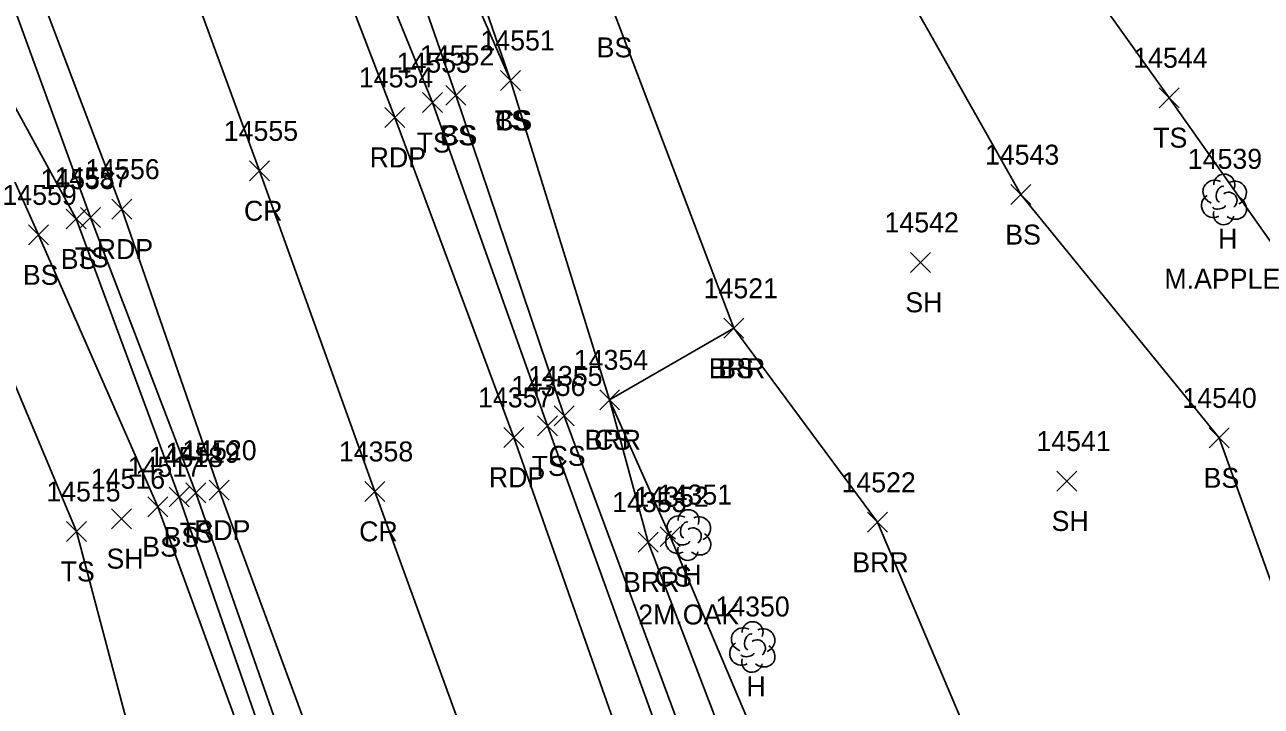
# Model space of a CAD drawing. Extents: x 1439173 to 1457902, y 641926 to 659889.
# Drawn here: x 1446453.5 to 1446577.3, y 652928.9 to 652997.2 of the extents above; entities that cross this region are included whole.
import ezdxf

# ---------------------------------------------------------------- set-up
doc = ezdxf.new("R2010")
doc.units = 0
for name, color, linetype in [('L_A', 7, 'Continuous'), ('L_C', 7, 'Continuous'), ('L_I', 7, 'Continuous'), ('L_TIC', 7, 'Continuous'), ('LABL', 7, 'Continuous'), ('LELB', 7, 'Continuous'), ('LTD', 7, 'Continuous'), ('P_A', 7, 'Continuous'), ('P_I', 7, 'Continuous'), ('P_TIC', 7, 'Continuous'), ('PET', 7, 'Continuous'), ('PRC', 7, 'Continuous')]:
    doc.layers.add(name, color=color, linetype=linetype)

msp = doc.modelspace()

# ---------------------------------------------------------------- linework, layer by layer
at = {"layer": 'L_TIC'}
for points in [[(1446501.18, 652990.58), (1446503.18, 652992.58)], [(1446503.18, 652990.58), (1446501.18, 652992.58)], [(1446501.18, 652990.58), (1446503.18, 652992.58)], [(1446503.18, 652990.58), (1446501.18, 652992.58)], [(1446501.18, 652990.58), (1446503.18, 652992.58)], [(1446503.18, 652990.58), (1446501.18, 652992.58)], [(1446493.36, 652988.36), (1446495.36, 652990.36)], [(1446495.36, 652988.36), (1446493.36, 652990.36)], [(1446495.69, 652989.09), (1446497.69, 652991.09)], [(1446497.69, 652989.09), (1446495.69, 652991.09)], [(1446495.69, 652989.09), (1446497.69, 652991.09)], [(1446497.69, 652989.09), (1446495.69, 652991.09)], [(1446567.08, 652988.85), (1446569.08, 652990.85)], [(1446569.08, 652988.85), (1446567.08, 652990.85)], [(1446552.24, 652979.15), (1446554.24, 652981.15)], [(1446554.24, 652979.15), (1446552.24, 652981.15)], [(1446459.13, 652976.87), (1446461.13, 652978.87)], [(1446461.13, 652976.87), (1446459.13, 652978.87)], [(1446457.71, 652976.71), (1446459.71, 652978.71)], [(1446459.71, 652976.71), (1446457.71, 652978.71)], [(1446453.92, 652975.12), (1446455.92, 652977.12)], [(1446455.92, 652975.12), (1446453.92, 652977.12)], [(1446542.19, 652972.37), (1446544.19, 652974.37)], [(1446544.19, 652972.37), (1446542.19, 652974.37)], [(1446523.52, 652965.77), (1446525.52, 652967.77)], [(1446525.52, 652965.77), (1446523.52, 652967.77)], [(1446523.52, 652965.77), (1446525.52, 652967.77)], [(1446525.52, 652965.77), (1446523.52, 652967.77)], [(1446511.09, 652958.61), (1446513.09, 652960.61)], [(1446513.09, 652958.61), (1446511.09, 652960.61)], [(1446511.09, 652958.61), (1446513.09, 652960.61)], [(1446513.09, 652958.61), (1446511.09, 652960.61)], [(1446506.53, 652957), (1446508.53, 652959)], [(1446508.53, 652957), (1446506.53, 652959)], [(1446504.87, 652955.99), (1446506.87, 652957.99)], [(1446506.87, 652955.99), (1446504.87, 652957.99)], [(1446572.09, 652954.8), (1446574.09, 652956.8)], [(1446574.09, 652954.8), (1446572.09, 652956.8)], [(1446556.83, 652950.48), (1446558.83, 652952.48)], [(1446558.83, 652950.48), (1446556.83, 652952.48)], [(1446468, 652948.88), (1446470, 652950.88)], [(1446470, 652948.88), (1446468, 652950.88)], [(1446469.66, 652949.31), (1446471.66, 652951.31)], [(1446471.66, 652949.31), (1446469.66, 652951.31)], [(1446465.87, 652947.91), (1446467.87, 652949.91)], [(1446467.87, 652947.91), (1446465.87, 652949.91)], [(1446462.24, 652946.71), (1446464.24, 652948.71)], [(1446464.24, 652946.71), (1446462.24, 652948.71)], [(1446537.88, 652946.35), (1446539.88, 652948.35)], [(1446539.88, 652946.35), (1446537.88, 652948.35)], [(1446457.73, 652945.43), (1446459.73, 652947.43)], [(1446459.73, 652945.43), (1446457.73, 652947.43)], [(1446517.16, 652944.91), (1446519.16, 652946.91)], [(1446519.16, 652944.91), (1446517.16, 652946.91)], [(1446514.94, 652944.37), (1446516.94, 652946.37)], [(1446516.94, 652944.37), (1446514.94, 652946.37)]]:
    msp.add_lwpolyline(points, dxfattribs=at)
at = {"layer": 'LABL'}
msp.add_lwpolyline([(1446558.64, 652834.47), (1446552.78, 652867.75), (1446542.95, 652883.9), (1446526.11, 652918.76), (1446515.94, 652945.37), (1446512.09, 652959.61), (1446524.52, 652966.77), (1446538.88, 652947.35), (1446552.1, 652916.18), (1446561.87, 652889.2), (1446572.52, 652866.11), (1446589.96, 652870.84), (1446600.38, 652872.87), (1446619.06, 652880.12), (1446635.84, 652882.35)], dxfattribs=at)
at = {"layer": 'LELB'}
for points in [[(1446550.65, 652833.16), (1446533.38, 652880.69), (1446520.43, 652916.75), (1446505.87, 652956.99), (1446494.36, 652989.36), (1446479.69, 653025.47), (1446472.32, 653047.04), (1446472.26, 653052.2), (1446475.3, 653061.2), (1446478.77, 653074.27), (1446491.2, 653078.15), (1446501, 653078.26), (1446527.71, 653093.31), (1446547.99, 653105.39), (1446574.5, 653125.44), (1446578.65, 653129.81), (1446605.33, 653158.5), (1446632.71, 653193.44), (1446654.78, 653222.77), (1446675.68, 653249.36), (1446693.14, 653271.47), (1446721.12, 653306.61), (1446739.73, 653330.48)], [(1446635.84, 652882.35), (1446615.57, 652898.17), (1446600.94, 652931.43), (1446586.03, 652964.37), (1446568.08, 652989.85), (1446552.29, 653011.97), (1446527.35, 653050.04), (1446507.8, 653069.52), (1446493.64, 653068.25), (1446483.93, 653062.73), (1446478.95, 653054.69), (1446472.26, 653052.2)], [(1446600.38, 652872.87), (1446593.1, 652893.31), (1446585.55, 652921.23), (1446573.09, 652955.8), (1446553.24, 652980.15), (1446538.27, 653006.71), (1446516.38, 653043.37), (1446500.34, 653064.32), (1446488.24, 653056.45)], [(1446524.52, 652966.77), (1446512.34, 652998.89), (1446501.63, 653035.75), (1446488.24, 653056.45), (1446481.66, 653051.67)], [(1446502.18, 652991.58), (1446488.76, 653030.37), (1446481.66, 653051.67), (1446478.95, 653054.69)], [(1446496.69, 652990.09), (1446483.4, 653028.42), (1446476.57, 653048.42), (1446476.59, 653050.42), (1446477.43, 653050.86), (1446478.9, 653049.25)], [(1446502.18, 652991.58), (1446485.76, 653029.17), (1446478.9, 653049.25)], [(1446506.27, 652853.99), (1446498.19, 652872.34), (1446485.06, 652909.12), (1446470.66, 652950.31), (1446460.13, 652977.87), (1446446.55, 653015.1), (1446436.99, 653041.15), (1446434.24, 653043.89), (1446428.53, 653044.13), (1446421.64, 653041.63)], [(1446558.76, 652687.67), (1446558.04, 652687.75), (1446555.71, 652694.53), (1446541.29, 652728.55), (1446533.88, 652748.71), (1446531.69, 652765.88), (1446527.25, 652771.22), (1446526.99, 652786.87), (1446515.02, 652822.16), (1446504.6, 652853.44), (1446496.45, 652871.39), (1446483.49, 652908.23), (1446469, 652949.88), (1446458.71, 652977.71), (1446440.48, 653011.03), (1446432.84, 653040.55), (1446431.3, 653040.36), (1446429.78, 653038.57)], [(1446520.2, 652764.47), (1446521.91, 652772.45), (1446523.83, 652786), (1446512.6, 652821.29), (1446501.97, 652852.47), (1446494.39, 652870.68), (1446481.82, 652907.94), (1446466.87, 652948.91), (1446454.92, 652976.12), (1446438.86, 653012.09), (1446429.78, 653038.57)], [(1446521.91, 652772.45), (1446518.51, 652784.16), (1446505.71, 652818.23), (1446497.4, 652832.18), (1446491.83, 652847.27), (1446484.51, 652866.66), (1446470.11, 652903.44), (1446458.73, 652946.43), (1446447.34, 652973.5), (1446426.5, 653006.12), (1446419.51, 653033.02), (1446408.97, 653037.94), (1446398.28, 653037.34), (1446364.91, 653022), (1446343.21, 653013.27), (1446320.15, 653003.28), (1446308.94, 652998.17)], [(1446542.95, 652883.9), (1446549.05, 652885.62), (1446529.05, 652920.18), (1446518.16, 652945.91), (1446512.09, 652959.61), (1446502.18, 652991.58)], [(1446627.06, 652632.45), (1446623.58, 652643.88), (1446610.89, 652677.78), (1446605.94, 652694.07), (1446602.62, 652701.91), (1446596.25, 652715.55), (1446589.29, 652738.4), (1446578.83, 652771.81), (1446567.03, 652802.06), (1446555.09, 652834.51), (1446544.2, 652864.4), (1446537.67, 652882.57), (1446522.62, 652917.32), (1446507.53, 652958), (1446496.69, 652990.09)]]:
    msp.add_lwpolyline(points, dxfattribs=at)
at = {"layer": 'LTD'}
for p, q in [((1446573.55, 652979.73), (1446573.55, 652979.73)), ((1446573.55, 652979.73), (1446573.55, 652979.73)), ((1446519.93, 652946.12), (1446519.93, 652946.12)), ((1446519.93, 652946.12), (1446519.93, 652946.12)), ((1446526.35, 652934.92), (1446526.35, 652934.92)), ((1446526.35, 652934.92), (1446526.35, 652934.92))]:
    msp.add_line(p, q, dxfattribs=at)
for centre in [(1446573.6, 652981.16), (1446519.98, 652947.56), (1446526.39, 652936.35)]:
    msp.add_arc(centre, 1.05, 335.5272, 180.9563, dxfattribs=at)
for centre, major_axis, ratio, start_param, end_param in [((1446572.76, 652980.39), (1.21, -0.51), 0.895232, 1.570796, 4.712389), ((1446574.59, 652980.31), (-1.14, -0.48), 0.949671, 1.570796, 4.712389), ((1446572.47, 652979.02), (0.58, -1.04), 0.959034, 3.141593, 6.283185), ((1446573.34, 652980.18), (-0.208, -0.792), 0.645439, 3.141593, 6.283185), ((1446574.05, 652979.56), (-0.5, 0.667), 0.989748, 3.141593, 6.283185), ((1446573.09, 652978.98), (-0.625, -0.083), 0.423636, 0, 3.141593), ((1446574.55, 652978.89), (-1.09, 0.79), 0.841452, 1.570796, 4.712389), ((1446573.55, 652978.23), (0.26, 1.06), 0.942809, 1.570796, 4.712389), ((1446519.14, 652946.79), (1.21, -0.51), 0.895232, 1.570796, 4.712389), ((1446520.97, 652946.71), (-1.14, -0.48), 0.949671, 1.570796, 4.712389), ((1446519.72, 652946.58), (-0.208, -0.792), 0.645439, 3.141593, 6.283185), ((1446520.43, 652945.96), (-0.5, 0.667), 0.989748, 3.141593, 6.283185), ((1446518.85, 652945.41), (0.58, -1.04), 0.959034, 3.141593, 6.283185), ((1446519.47, 652945.37), (-0.625, -0.083), 0.423636, 0, 3.141593), ((1446520.93, 652945.29), (-1.09, 0.79), 0.841452, 1.570796, 4.712389), ((1446519.93, 652944.62), (0.26, 1.06), 0.942809, 1.570796, 4.712389), ((1446525.56, 652935.58), (1.21, -0.51), 0.895232, 1.570796, 4.712389), ((1446527.39, 652935.5), (-1.14, -0.48), 0.949671, 1.570796, 4.712389), ((1446526.14, 652935.37), (-0.208, -0.792), 0.645439, 3.141593, 6.283185), ((1446526.85, 652934.75), (-0.5, 0.667), 0.989748, 3.141593, 6.283185), ((1446525.26, 652934.21), (0.58, -1.04), 0.959034, 3.141593, 6.283185), ((1446525.89, 652934.17), (-0.625, -0.083), 0.423636, 0, 3.141593), ((1446527.35, 652934.08), (-1.09, 0.79), 0.841452, 1.570796, 4.712389), ((1446526.35, 652933.42), (0.26, 1.06), 0.942809, 1.570796, 4.712389)]:
    msp.add_ellipse(centre, major_axis=major_axis, ratio=ratio, start_param=start_param, end_param=end_param, dxfattribs=at)
at = {"layer": 'P_TIC'}
for points in [[(1446489.58, 652986.88), (1446491.58, 652988.88)], [(1446491.58, 652986.88), (1446489.58, 652988.88)], [(1446476.06, 652981.53), (1446478.06, 652983.53)], [(1446478.06, 652981.53), (1446476.06, 652983.53)], [(1446462.26, 652977.7), (1446464.26, 652979.7)], [(1446464.26, 652977.7), (1446462.26, 652979.7)], [(1446501.51, 652954.85), (1446503.51, 652956.85)], [(1446503.51, 652954.85), (1446501.51, 652956.85)], [(1446472, 652949.56), (1446474, 652951.56)], [(1446474, 652949.56), (1446472, 652951.56)], [(1446487.58, 652949.44), (1446489.58, 652951.44)], [(1446489.58, 652949.44), (1446487.58, 652951.44)]]:
    msp.add_lwpolyline(points, dxfattribs=at)
at = {"layer": 'PET'}
for points in [[(1446508.05, 652854.56), (1446501.14, 652873.96), (1446487.8, 652910.44), (1446473, 652950.56), (1446463.26, 652978.7), (1446448.95, 653016.4), (1446439.93, 653042.41), (1446427.07, 653074.86), (1446417.33, 653102.26), (1446398.89, 653153.95), (1446384.2, 653195.05), (1446366.99, 653242.22), (1446348.29, 653292.81), (1446332.79, 653336.33), (1446318.41, 653374.64), (1446303.64, 653416.39), (1446289.26, 653453.72), (1446272.41, 653498.98), (1446251.77, 653553.94), (1446236.2, 653597.42), (1446220.7, 653638.1), (1446203.72, 653685.75), (1446192.43, 653717.22), (1446176.89, 653761.46)], [(1446547.07, 652831.95), (1446530.28, 652879.59), (1446516.64, 652915.62), (1446502.51, 652955.85), (1446490.58, 652987.88), (1446475.96, 653026.05), (1446467.76, 653049.82), (1446455.96, 653081.21), (1446446.22, 653108.27), (1446437.86, 653130.92), (1446424.71, 653167.41), (1446411.03, 653204), (1446394.19, 653249.89), (1446375.36, 653301.44), (1446359.82, 653344.62), (1446345.77, 653382.82)]]:
    msp.add_lwpolyline(points, dxfattribs=at)
at = {"layer": 'PRC'}
msp.add_lwpolyline([(1446533.64, 652828.13), (1446516.98, 652874.28), (1446502.49, 652912.16), (1446488.58, 652950.44), (1446477.06, 652982.53), (1446462.62, 653021.87), (1446442.49, 653077.51), (1446441.27, 653080.41), (1446425.18, 653125.58), (1446411.53, 653163.35), (1446397.98, 653199.19), (1446380.93, 653246.11), (1446362.13, 653296.7), (1446346.56, 653339.74), (1446331.8, 653378.97), (1446316.39, 653422.05), (1446303.41, 653457.49), (1446286.15, 653503.64), (1446265.9, 653558.29), (1446249.93, 653601.61), (1446234.86, 653642.12), (1446217.1, 653690.86), (1446206.12, 653721.06), (1446190.3, 653765.99)], dxfattribs=at)

# ---------------------------------------------------------------- texts
at = {"layer": 'L_A'}
for s, p in [('BS', (1446510.78, 652993.89)), ('TS', (1446500.59, 652986.58)), ('CS', (1446500.62, 652986.58)), ('BS', (1446500.62, 652986.58)), ('TS', (1446492.77, 652984.36)), ('CS', (1446495.13, 652985.09)), ('BS', (1446495.13, 652985.09)), ('TS', (1446566.49, 652984.85)), ('BS', (1446551.68, 652975.15)), ('H', (1446572.98, 652974.73)), ('BS', (1446457.15, 652972.71)), ('TS', (1446458.54, 652972.87)), ('BS', (1446453.36, 652971.12)), ('SH', (1446541.68, 652968.37)), ('BRR', (1446522.01, 652961.77)), ('BS', (1446522.96, 652961.77)), ('BRR', (1446509.58, 652954.61)), ('CS', (1446510.53, 652954.61)), ('CS', (1446505.97, 652953)), ('TS', (1446504.28, 652951.99)), ('BS', (1446571.53, 652950.8)), ('SH', (1446556.32, 652946.48)), ('BS', (1446467.44, 652944.88)), ('TS', (1446469.07, 652945.31)), ('BS', (1446465.31, 652943.91)), ('SH', (1446461.73, 652942.71)), ('BRR', (1446536.37, 652942.35)), ('TS', (1446457.14, 652941.43)), ('CS', (1446516.61, 652940.91)), ('H', (1446519.36, 652941.12)), ('BRR', (1446513.43, 652940.37)), ('H', (1446525.78, 652929.92))]:
    msp.add_text(s, height=2, dxfattribs=at).set_placement(p)
at = {"layer": 'L_C'}
for s, p in [('M.APPLE', (1446567.61, 652970.73)), ('2M.OAK', (1446514.95, 652937.12))]:
    msp.add_text(s, height=2, dxfattribs=at).set_placement(p)
at = {"layer": 'L_I'}
for s, p in [('14551', (1446499.16, 652994.58)), ('14551', (1446499.16, 652994.58)), ('14551', (1446499.16, 652994.58)), ('14552', (1446493.1, 652993.09)), ('14552', (1446493.1, 652993.09)), ('14553', (1446490.77, 652992.36)), ('14544', (1446564.49, 652992.85)), ('14543', (1446549.65, 652983.15)), ('14539', (1446569.95, 652982.73)), ('14558', (1446455.12, 652980.71)), ('14557', (1446456.54, 652980.87)), ('14559', (1446451.32, 652979.12)), ('14542', (1446539.6, 652976.37)), ('14521', (1446521.5, 652969.77)), ('14521', (1446521.5, 652969.77)), ('14354', (1446508.5, 652962.61)), ('14354', (1446508.5, 652962.61)), ('14355', (1446503.94, 652961)), ('14356', (1446502.23, 652959.99)), ('14540', (1446569.41, 652958.8)), ('14519', (1446467.63, 652953.31)), ('14541', (1446554.8, 652954.48)), ('14518', (1446465.97, 652952.88)), ('14517', (1446463.85, 652951.91)), ('14516', (1446460.16, 652950.71)), ('14522', (1446535.29, 652950.35)), ('14515', (1446455.71, 652949.43)), ('14353', (1446512.35, 652948.37)), ('14352', (1446514.57, 652948.91)), ('14351', (1446516.91, 652949.12)), ('14350', (1446522.67, 652937.92))]:
    msp.add_text(s, height=2, dxfattribs=at).set_placement(p)
at = {"layer": 'P_A'}
for s, p in [('RDP', (1446488.07, 652982.88)), ('CR', (1446475.49, 652977.53)), ('RDP', (1446460.75, 652973.7)), ('RDP', (1446500, 652950.85)), ('RDP', (1446470.49, 652945.56)), ('CR', (1446487.02, 652945.44))]:
    msp.add_text(s, height=2, dxfattribs=at).set_placement(p)
at = {"layer": 'P_I'}
for s, p in [('14554', (1446486.99, 652990.88)), ('14555', (1446473.47, 652985.53)), ('14556', (1446459.62, 652981.7)), ('14357', (1446498.92, 652958.85)), ('14520', (1446469.32, 652953.56)), ('14358', (1446484.99, 652953.44))]:
    msp.add_text(s, height=2, dxfattribs=at).set_placement(p)

doc.saveas('drawing.dxf')
